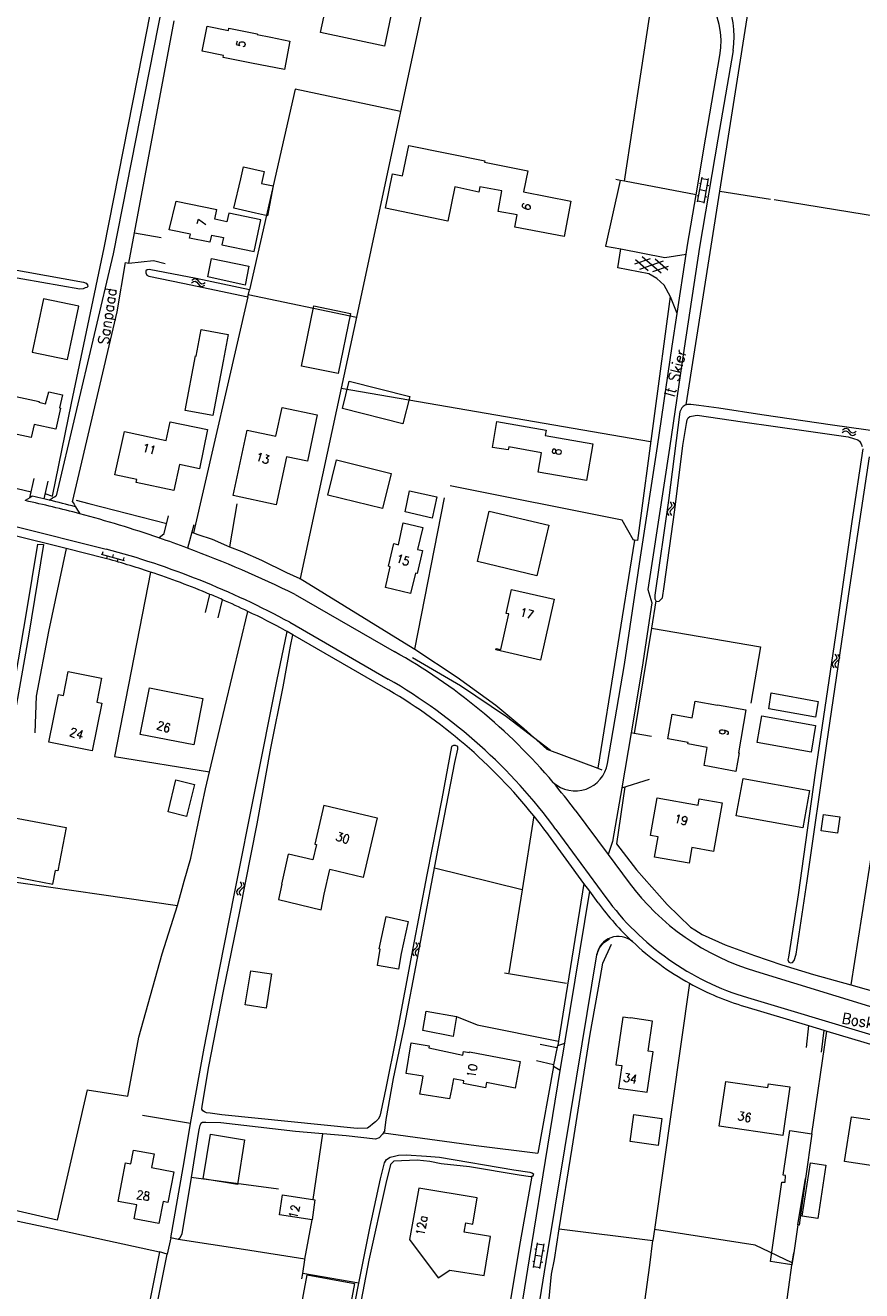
# Model space of a CAD drawing. Header units: metres. Extents: x 189705 to 199106, y 581686 to 588448.
# Tile 273 of 555: x 198521 to 198674, y 584528 to 584760. Entities that reach past the tile are written whole.
import ezdxf

# ---------------------------------------------------------------- set-up
doc = ezdxf.new("R2010")
doc.units = ezdxf.units.M
doc.layers.add('B-WA-OG-GBKN-G', color=7, linetype='Continuous', lineweight=18)
doc.styles.add('Style-STANDARD', font='STANDARD.shx')

msp = doc.modelspace()

# ---------------------------------------------------------------- linework, layer by layer
at = {"layer": 'B-WA-OG-GBKN-G'}
for p, q in [((198644.274, 584727.85), (198645.097, 584732.376)), ((198645.061, 584732.179), (198646.242, 584731.964)), ((198645.454, 584727.635), (198646.277, 584732.161)), ((198644.596, 584731.298), (198644.891, 584731.244)), ((198644.685, 584730.113), (198645.866, 584729.898)), ((198646.054, 584730.931), (198646.349, 584730.877)), ((198644.185, 584729.037), (198644.48, 584728.983)), ((198644.309, 584728.047), (198645.49, 584727.832)), ((198645.678, 584728.867), (198645.973, 584728.813)), ((198632.748, 584716.48), (198635.625, 584717.493)), ((198635.201, 584715.234), (198632.886, 584717.22)), ((198633.672, 584715.521), (198638.009, 584717.047)), ((198637.586, 584714.787), (198634.097, 584717.779)), ((198636.052, 584715.074), (198638.931, 584716.086)), ((198638.792, 584715.346), (198636.474, 584717.334)), ((198551.518, 584713.531), (198551.869, 584713.738)), ((198551.869, 584713.738), (198552.192, 584713.791)), ((198552.192, 584713.791), (198552.488, 584713.627)), ((198552.488, 584713.627), (198552.747, 584713.313)), ((198551.429, 584713.043), (198551.782, 584713.247)), ((198551.782, 584713.247), (198552.106, 584713.298)), ((198552.106, 584713.298), (198552.391, 584713.14)), ((198552.391, 584713.14), (198552.66, 584712.824)), ((198552.66, 584712.824), (198552.918, 584712.508)), ((198552.747, 584713.313), (198553.007, 584712.999)), ((198552.918, 584712.508), (198553.204, 584712.346)), ((198553.007, 584712.999), (198553.294, 584712.836)), ((198553.204, 584712.346), (198553.537, 584712.399)), ((198553.294, 584712.836), (198553.626, 584712.887)), ((198553.537, 584712.399), (198553.89, 584712.605)), ((198553.626, 584712.887), (198553.979, 584713.094)), ((198670.809, 584685.576), (198671.146, 584685.806)), ((198670.862, 584686.07), (198671.197, 584686.302)), ((198671.146, 584685.806), (198671.466, 584685.88)), ((198671.197, 584686.302), (198671.515, 584686.379)), ((198671.466, 584685.88), (198671.762, 584685.744)), ((198671.515, 584686.379), (198671.823, 584686.236)), ((198671.762, 584685.744), (198672.053, 584685.448)), ((198671.823, 584686.236), (198672.104, 584685.942)), ((198672.104, 584685.942), (198672.387, 584685.648)), ((198673.012, 584685.582), (198673.349, 584685.814)), ((198672.053, 584685.448), (198672.334, 584685.152)), ((198672.334, 584685.152), (198672.631, 584685.011)), ((198672.387, 584685.648), (198672.684, 584685.507)), ((198672.631, 584685.011), (198672.959, 584685.088)), ((198672.684, 584685.507), (198673.012, 584685.582)), ((198672.959, 584685.088), (198673.296, 584685.32)), ((198639.406, 584671.908), (198639.117, 584671.61)), ((198639.214, 584672.856), (198639.452, 584672.526)), ((198639.535, 584672.208), (198639.406, 584671.908)), ((198639.452, 584672.526), (198639.535, 584672.208)), ((198639.9, 584671.86), (198639.613, 584671.572)), ((198639.709, 584672.816), (198639.95, 584672.487)), ((198640.034, 584672.171), (198639.9, 584671.86)), ((198639.95, 584672.487), (198640.034, 584672.171)), ((198638.829, 584671.322), (198638.695, 584671.021)), ((198638.695, 584671.021), (198638.781, 584670.695)), ((198638.781, 584670.695), (198639.021, 584670.364)), ((198639.117, 584671.61), (198638.829, 584671.322)), ((198639.326, 584671.282), (198639.192, 584670.981)), ((198639.192, 584670.981), (198639.276, 584670.655)), ((198639.276, 584670.655), (198639.516, 584670.324)), ((198639.613, 584671.572), (198639.326, 584671.282)), ((198534.842, 584663.282), (198539.079, 584662.094)), ((198535.17, 584663.71), (198535.035, 584663.228)), ((198535.998, 584662.958), (198535.863, 584662.477)), ((198537.095, 584663.17), (198536.96, 584662.688)), ((198539.021, 584662.63), (198538.886, 584662.148)), ((198537.923, 584662.418), (198537.788, 584661.937)), ((198669.663, 584643.963), (198669.376, 584643.664)), ((198669.466, 584644.91), (198669.706, 584644.581)), ((198669.79, 584644.264), (198669.663, 584643.963)), ((198669.706, 584644.581), (198669.79, 584644.264)), ((198670.157, 584643.918), (198669.872, 584643.628)), ((198669.962, 584644.873), (198670.204, 584644.545)), ((198670.29, 584644.229), (198670.157, 584643.918)), ((198670.204, 584644.545), (198670.29, 584644.229)), ((198669.089, 584643.374), (198668.957, 584643.072)), ((198668.957, 584643.072), (198669.044, 584642.747)), ((198669.044, 584642.747), (198669.286, 584642.417)), ((198669.376, 584643.664), (198669.089, 584643.374)), ((198669.586, 584643.336), (198669.454, 584643.034)), ((198669.454, 584643.034), (198669.539, 584642.709)), ((198669.539, 584642.709), (198669.781, 584642.379)), ((198669.872, 584643.628), (198669.586, 584643.336)), ((198560.467, 584602.213), (198560.159, 584601.934)), ((198560.339, 584603.171), (198560.554, 584602.825)), ((198560.615, 584602.503), (198560.467, 584602.213)), ((198560.554, 584602.825), (198560.615, 584602.503)), ((198560.956, 584602.132), (198560.651, 584601.863)), ((198560.83, 584603.098), (198561.048, 584602.754)), ((198561.111, 584602.433), (198560.956, 584602.132)), ((198561.048, 584602.754), (198561.111, 584602.433)), ((198559.852, 584601.666), (198559.699, 584601.375)), ((198559.699, 584601.375), (198559.762, 584601.043)), ((198559.762, 584601.043), (198559.979, 584600.697)), ((198560.159, 584601.934), (198559.852, 584601.666)), ((198560.345, 584601.592), (198560.192, 584601.301)), ((198560.192, 584601.301), (198560.253, 584600.97)), ((198560.253, 584600.97), (198560.471, 584600.624)), ((198560.651, 584601.863), (198560.345, 584601.592)), ((198592.106, 584590.542), (198591.96, 584590.247)), ((198592.406, 584590.818), (198592.106, 584590.542)), ((198592.706, 584591.105), (198592.406, 584590.818)), ((198592.553, 584592.06), (198592.777, 584591.72)), ((198592.899, 584590.76), (198592.601, 584590.482)), ((198592.847, 584591.399), (198592.706, 584591.105)), ((198592.777, 584591.72), (198592.847, 584591.399)), ((198593.198, 584591.037), (198592.899, 584590.76)), ((198593.046, 584592), (198593.273, 584591.661)), ((198593.345, 584591.342), (198593.198, 584591.037)), ((198593.273, 584591.661), (198593.345, 584591.342)), ((198591.96, 584590.247), (198592.032, 584589.917)), ((198592.032, 584589.917), (198592.259, 584589.577)), ((198592.601, 584590.482), (198592.455, 584590.186)), ((198592.455, 584590.186), (198592.525, 584589.857)), ((198592.525, 584589.857), (198592.752, 584589.517)), ((198614.183, 584532.415), (198614.928, 584536.955)), ((198614.445, 584535.869), (198614.741, 584535.82)), ((198614.895, 584536.757), (198616.079, 584536.563)), ((198615.367, 584532.221), (198616.112, 584536.76)), ((198615.909, 584535.527), (198616.205, 584535.478)), ((198614.073, 584533.601), (198614.369, 584533.552)), ((198614.215, 584532.613), (198615.399, 584532.418)), ((198614.555, 584534.685), (198615.739, 584534.491)), ((198615.57, 584533.457), (198615.866, 584533.408))]:
    msp.add_line(p, q, dxfattribs=at)
at = {"layer": 'B-WA-OG-GBKN-G', "flags": 128}
for points in [[(198564.725, 584845.211), (198565.19, 584847.56), (198562.657, 584848.081), (198537.057, 584718.342), (198526.618, 584673.972)], [(198524.561, 584674.37), (198525.971, 584673.917), (198529.438, 584690.957), (198535.445, 584719.435), (198543.359, 584759.742), (198551.004, 584799.684), (198556.971, 584830.347), (198559.992, 584845.404)], [(198643.998, 584729.18), (198630.88, 584731.665), (198636.985, 584771.835)], [(198588.01, 584761.98), (198586.83, 584756.42), (198575.11, 584758.94), (198576.33, 584764.58), (198588.01, 584761.98)], [(198593.783, 584762.994), (198589.788, 584744.416)], [(198648.372, 584729.816), (198653.763, 584763.958)], [(198540.998, 584722.211), (198548.27, 584761.05)], [(198562.46, 584753.31), (198557.25, 584754.33), (198557.33, 584754.74), (198553.42, 584755.52), (198554.3, 584760.08), (198558.22, 584759.31), (198558.29, 584759.7), (198563.5, 584758.67), (198563.48, 584758.57), (198565.98, 584758.07)], [(198565.98, 584758.07), (198569.495, 584757.367), (198568.49, 584752.149), (198562.46, 584753.31)], [(198650.784, 584755.623), (198647.986, 584739.338), (198644.601, 584719.581), (198641.82, 584701.052), (198639.115, 584682.675), (198635.993, 584662.346), (198635.165, 584656.798), (198635.895, 584654.319), (198634.133, 584642.512), (198632.084, 584630.472)], [(198643.998, 584729.18), (198645.803, 584739.712), (198648.375, 584754.684)], [(198589.788, 584744.416), (198570.438, 584748.557), (198562.063, 584711.745)], [(198589.788, 584744.416), (198581.685, 584706.731)], [(198590.15, 584732.64), (198591.32, 584738.21), (198605.25, 584735.39), (198605.21, 584735.16), (198613.11, 584733.56), (198612.35, 584729.72), (198621.02, 584728.01), (198619.81, 584721.5), (198610.74, 584723.2), (198611.17, 584725.48), (198607.69, 584726.13), (198608.39, 584729.87), (198604.32, 584730.63), (198604.14, 584729.67), (198599.752, 584730.602)], [(198563.2, 584725.79), (198559.23, 584726.73), (198560.51, 584732.12)], [(198560.51, 584732.12), (198561.006, 584734.268), (198564.8, 584733.407), (198564.296, 584731.225)], [(198599.752, 584730.602), (198598.435, 584724.332), (198586.997, 584726.734), (198588.318, 584733.025), (198590.15, 584732.64)], [(198564.296, 584731.225), (198566.409, 584730.837), (198565.411, 584725.323), (198563.2, 584725.79)], [(198630.082, 584731.816), (198627.384, 584719.739), (198630.17, 584719.238)], [(198630.082, 584731.816), (198629.253, 584731.973)], [(198630.88, 584731.665), (198630.082, 584731.816)], [(198642.187, 584690.647), (198648.372, 584729.816), (198657.629, 584728.379)], [(198555.1, 584721.78), (198554.83, 584720.45), (198551.1, 584721.23), (198551.24, 584721.93), (198547.33, 584722.74), (198548.6, 584728.02), (198556.092, 584726.438)], [(198642.165, 584718.282), (198642.413, 584719.933), (198643.998, 584729.18)], [(198714.216, 584719.11), (198658.321, 584728.222)], [(198555.1, 584721.78), (198557.309, 584721.311), (198557.028, 584719.97), (198562.921, 584718.738), (198564.145, 584724.591), (198558.262, 584725.821), (198557.928, 584724.226), (198555.726, 584724.686), (198556.092, 584726.438)], [(198539.954, 584716.634), (198540.998, 584722.211)], [(198540.998, 584722.211), (198545.861, 584721.325)], [(198640.529, 584707.38), (198639.28, 584710.462), (198638.173, 584712.615), (198636.816, 584713.794), (198635.341, 584714.665), (198629.614, 584715.738), (198630.17, 584719.238), (198638.275, 584717.677), (198642.165, 584718.282)], [(198640.529, 584707.38), (198642.165, 584718.282)], [(198514.262, 584716.28), (198531.617, 584713.167), (198532.132, 584712.954), (198532.369, 584712.656), (198532.404, 584712.352), (198532.232, 584712.169), (198531.954, 584712.084), (198531.552, 584711.945), (198530.971, 584711.826), (198516.992, 584714.277)], [(198529.613, 584672.882), (198537.81, 584707.724), (198539.307, 584716.774), (198539.954, 584716.634)], [(198539.954, 584716.634), (198544.464, 584717.088), (198546.615, 584716.568)], [(198561.97, 584716.08), (198561.27, 584712.6), (198554.43, 584714.13), (198555.08, 584717.51), (198561.97, 584716.08)], [(198562.063, 584711.745), (198552.289, 584713.841), (198543.674, 584715.437), (198543.295, 584715.375), (198543.046, 584715.189), (198543.057, 584714.834), (198543.247, 584714.433), (198543.634, 584714.241), (198549.851, 584712.928), (198561.771, 584710.465), (198562.063, 584711.745)], [(198528.704, 584698.954), (198530.764, 584708.731), (198524.28, 584710.097), (198522.22, 584700.32), (198528.704, 584698.954)], [(198561.771, 584710.465), (198551.805, 584667.162)], [(198561.862, 584710.862), (198581.685, 584706.731)], [(198639.26, 584710.502), (198633.228, 584665.737)], [(198578.356, 584696.376), (198571.608, 584697.753), (198573.859, 584708.785), (198580.608, 584707.408), (198578.356, 584696.376)], [(198581.685, 584706.731), (198578.88, 584693.685)], [(198627.776, 584624.844), (198630.871, 584643.032), (198633.803, 584662.677), (198636.924, 584683.004), (198639.629, 584701.378), (198640.529, 584707.38)], [(198355.666, 584705.628), (198395.063, 584696.636), (198409.938, 584693.239), (198426.96, 584689.349), (198447.187, 584684.704), (198464.115, 584680.9), (198481.603, 584676.876), (198502.747, 584672.083), (198518.731, 584668.48), (198535.815, 584664.191)], [(198552.275, 584699.59), (198553.201, 584704.471), (198558.156, 584703.531), (198557.23, 584698.65)], [(198557.23, 584698.65), (198555.36, 584688.68), (198550.29, 584689.63), (198552.17, 584699.61), (198552.275, 584699.59)], [(198590.19, 584687.144), (198579.114, 584689.96), (198580.39, 584694.979), (198591.466, 584692.164), (198590.19, 584687.144)], [(198527.76, 584692.45), (198527.22, 584690.09), (198527.42, 584690.04), (198526.53, 584686.15), (198522.59, 584687.06), (198522.03, 584684.66), (198516.61, 584685.84), (198516.85, 584686.83), (198513.86, 584687.56), (198515.16, 584693.04), (198523.47, 584691.25), (198523.44, 584691.15), (198524.68, 584690.8), (198525.3, 584693.01), (198527.76, 584692.45)], [(198578.88, 584693.685), (198571.376, 584658.785)], [(198578.88, 584693.685), (198635.655, 584683.937)], [(198678.21, 584685.626), (198669.045, 584686.926), (198656.049, 584688.797), (198648.157, 584690.034), (198644.481, 584690.534), (198643.027, 584690.693), (198642.442, 584690.726), (198641.988, 584690.586), (198641.639, 584690.346), (198641.368, 584690.084), (198641.007, 584689.386), (198638.956, 584673.079), (198636.401, 584655.739), (198636.422, 584655.053), (198636.639, 584654.669)], [(198574.51, 584688.8), (198572.7, 584680.29), (198568.87, 584681.11), (198566.99, 584672.31), (198559.07, 584674.01), (198561.64, 584686.02), (198566.93, 584684.89), (198568.06, 584690.17), (198574.51, 584688.8)], [(198636.639, 584654.669), (198636.69, 584654.578), (198637.222, 584654.645), (198637.84, 584655.248), (198638.159, 584657.317), (198640.101, 584671.359), (198641.576, 584683.175), (198642.242, 584687.212), (198642.374, 584687.902), (198642.566, 584688.264), (198642.84, 584688.476), (198643.168, 584688.562), (198644.18, 584688.719), (198652.504, 584687.496), (198664.604, 584685.826), (198671.88, 584684.8), (198672.881, 584684.474), (198673.677, 584684.193)], [(198554.36, 584686.11), (198552.9, 584678.92), (198549.25, 584679.71), (198548.21, 584674.92), (198541.31, 584676.38), (198541.44, 584676.97), (198537.39, 584677.83), (198539.14, 584685.73), (198546.79, 584684.13), (198547.51, 584687.55), (198554.36, 584686.11)], [(198625.06, 584683.48), (198623.91, 584676.79), (198615.06, 584678.32), (198615.67, 584681.86), (198609.63, 584682.93), (198609.53, 584682.37), (198606.64, 584682.82), (198607.45, 584687.56), (198616.47, 584686.01), (198616.3, 584685), (198625.06, 584683.48)], [(198673.677, 584684.193), (198673.988, 584683.999), (198674.258, 584683.473), (198674.45, 584683.021)], [(198674.565, 584682.567), (198672.576, 584669.236), (198669.825, 584650.009), (198667.603, 584635.119), (198665.853, 584623.143), (198663.721, 584607.824), (198662.739, 584600.752), (198660.946, 584589.359), (198660.835, 584588.847), (198661, 584588.42), (198661.334, 584588.303), (198661.689, 584588.339), (198662.008, 584588.73), (198662.379, 584589.911), (198664.364, 584603.369), (198667.954, 584628.52), (198672.226, 584657.225), (198675.778, 584681.104)], [(198687.832, 584682.691), (198672.379, 584584.25)], [(198586.501, 584671.604), (198576.423, 584674.089), (198578.015, 584680.548), (198588.093, 584678.063), (198586.501, 584671.604)], [(198509.399, 584677.667), (198522.005, 584674.657)], [(198521.763, 584673.582), (198522.558, 584677.122)], [(198525.063, 584676.664), (198524.345, 584673.379)], [(198596.44, 584673.75), (198595.59, 584669.84), (198590.63, 584671.01), (198591.46, 584674.88), (198596.44, 584673.75)], [(198632.692, 584665.794), (198632.488, 584665.816), (198630.445, 584669.517), (198598.861, 584675.811)], [(198521.763, 584673.582), (198521.36, 584673.325), (198520.956, 584673.069)], [(198522.203, 584673.863), (198521.983, 584673.722), (198521.763, 584673.582)], [(198525.326, 584673.15), (198524.835, 584673.265), (198524.345, 584673.379)], [(198530.302, 584673.163), (198532.582, 584672.573)], [(198532.582, 584672.573), (198546.895, 584668.87)], [(198559.786, 584672.498), (198558.426, 584664.621)], [(198592.384, 584645.839), (198597.835, 584673.569)], [(198528.435, 584664.291), (198518.337, 584666.826), (198502.372, 584670.425), (198497.534, 584671.522)], [(198545.45, 584666.25), (198546.451, 584667.063), (198547.244, 584670.29)], [(198614.806, 584659.311), (198603.874, 584661.882), (198606.048, 584671.124), (198616.98, 584668.553), (198614.806, 584659.311)], [(198551.894, 584668.65), (198550.736, 584664.356)], [(198551.524, 584667.278), (198551.805, 584667.162)], [(198551.805, 584667.162), (198552.584, 584666.841), (198555.202, 584666.03), (198557.881, 584664.839), (198558.426, 584664.621)], [(198593.857, 584668.153), (198592.92, 584664.14), (198593.8, 584663.94), (198592.82, 584659.72), (198592.5, 584659.8), (198591.62, 584656.05), (198587, 584657.12), (198587.89, 584660.95), (198587.56, 584661.03), (198588.53, 584665.19), (198589.4, 584664.99), (198590.28, 584668.98), (198592.58, 584668.45)], [(198592.58, 584668.45), (198593.857, 584668.153)], [(198524.295, 584665.022), (198521.571, 584648.237), (198518.442, 584630.549)], [(198518.749, 584638.109), (198521.189, 584652.471), (198523.276, 584665.093), (198524.295, 584665.022)], [(198632.692, 584665.794), (198625.969, 584623.994)], [(198633.228, 584665.737), (198632.692, 584665.794)], [(198528.435, 584664.291), (198525.206, 584649.083), (198522.945, 584637.193), (198522.714, 584630.5)], [(198535.401, 584662.542), (198528.435, 584664.291)], [(198558.426, 584664.621), (198560.66, 584663.728), (198564.267, 584662.133), (198568.86, 584659.882), (198571.332, 584658.812), (198571.376, 584658.785)], [(198543.903, 584659.983), (198537.335, 584626.16), (198554.759, 584623.322)], [(198571.376, 584658.785), (198571.339, 584658.609)], [(198571.376, 584658.785), (198592.079, 584646.039), (198592.384, 584645.839)], [(198554.036, 584652.577), (198554.817, 584655.887)], [(198570.432, 584655.862), (198588.611, 584645.398)], [(198617.96, 584655), (198615.44, 584643.83), (198607.25, 584645.68), (198607.31, 584645.94), (198608.19, 584645.75), (198609.67, 584652.29), (198609.17, 584652.4), (198610.16, 584656.77), (198617.96, 584655)], [(198556.318, 584651.585), (198557.102, 584654.908)], [(198636.639, 584654.669), (198635.817, 584649.712), (198655.803, 584646.256), (198654.029, 584635.931)], [(198554.759, 584623.322), (198557.581, 584635.109), (198561.796, 584652.756)], [(198586.886, 584557.534), (198586.499, 584556.861), (198585.858, 584556.206), (198585.205, 584555.958), (198579.823, 584556.558), (198570.519, 584557.397), (198556.821, 584558.942), (198554.047, 584559.036), (198553.439, 584558.992), (198553.161, 584558.823), (198552.971, 584558.47), (198552.833, 584558.009), (198552.75, 584557.37), (198551.351, 584548.938), (198549.654, 584538.59), (198549.272, 584537.79), (198548.998, 584537.579), (198547.669, 584537.844), (198549.899, 584550.75), (198551.39, 584559.49), (198553.739, 584572.654), (198556.651, 584587.411), (198559.344, 584600.993), (198563.186, 584620.329), (198567.07, 584639.946), (198569.017, 584649.05)], [(198569.017, 584649.05), (198568.639, 584649.268)], [(198570.027, 584648.468), (198569.017, 584649.05)], [(198569.451, 584650.762), (198587.51, 584640.359)], [(198635.817, 584649.712), (198632.614, 584630.38)], [(198586.886, 584557.534), (198587.155, 584559.576), (198588.506, 584567.066), (198590.546, 584576.992), (198592.807, 584588.857), (198596.668, 584609.261), (198599.752, 584625.041), (198600.289, 584627.472), (198600.299, 584628.007), (198599.888, 584628.147), (198599.506, 584628.161), (198599.156, 584627.972), (198597.334, 584618.383), (198594.601, 584604.445), (198592.032, 584590.969), (198588.962, 584574.707), (198587.084, 584565.32), (198586.146, 584560.995), (198585.993, 584560.177), (198585.653, 584559.632), (198585.21, 584559.161), (198584.663, 584558.738), (198584.218, 584558.343), (198583.72, 584557.998), (198581.816, 584557.915), (198556.979, 584560.446), (198554.861, 584560.713), (198554.197, 584560.82), (198553.837, 584560.962), (198553.5, 584561.181), (198553.364, 584561.456), (198553.424, 584562.017), (198554.628, 584569.299), (198557.314, 584583.109), (198560.306, 584597.742), (198563.458, 584613.803), (198565.99, 584627.659), (198568.245, 584638.914), (198569.597, 584646.353), (198570.027, 584648.468)], [(198586.662, 584638.886), (198570.027, 584648.468)], [(198592.01, 584644.28), (198600.789, 584639.162), (198609.224, 584633.494), (198617.28, 584627.3)], [(198592.384, 584645.839), (198600.196, 584640.716), (198607.291, 584635.565), (198612.402, 584631.295), (198616.609, 584627.481), (198625.969, 584623.994)], [(198534.96, 584640.51), (198534.08, 584636.09), (198534.98, 584635.91), (198533.25, 584627.19), (198525.3, 584628.77), (198527.06, 584637.51), (198527.95, 584637.33), (198528.83, 584641.73), (198534.96, 584640.51)], [(198553.53, 584636.8), (198551.86, 584628.27), (198542.05, 584630.19), (198543.72, 584638.72), (198553.53, 584636.8)], [(198666.4, 584636.25), (198665.89, 584633.34), (198657.32, 584634.9), (198657.8, 584637.8), (198666.4, 584636.25)], [(198645.503, 584624.479), (198646.031, 584627.823), (198642.473, 584628.445), (198642.518, 584628.741), (198638.828, 584629.408), (198639.64, 584633.908), (198643.281, 584633.251), (198643.825, 584636.269)], [(198643.825, 584636.269), (198647.9, 584635.53), (198647.92, 584635.64), (198653.15, 584634.69), (198651.79, 584626.84), (198651.9, 584626.82), (198651.31, 584623.41), (198645.503, 584624.479)], [(198665.93, 584631.83), (198665.09, 584626.91), (198655.22, 584628.69), (198656.08, 584633.62), (198665.93, 584631.83)], [(198632.084, 584630.472), (198630.371, 584620.401)], [(198632.614, 584630.38), (198632.084, 584630.472)], [(198635.834, 584629.815), (198632.614, 584630.38)], [(198548.859, 584598.846), (198550.124, 584603.257), (198551.318, 584607.514), (198554.012, 584620.205), (198554.759, 584623.322)], [(198625.969, 584623.994), (198626.68, 584623.729)], [(198551.98, 584621.03), (198550.53, 584615.14), (198547.18, 584615.99), (198548.54, 584621.85), (198551.98, 584621.03)], [(198630.371, 584620.401), (198635.459, 584621.973)], [(198664.81, 584619.92), (198663.57, 584613.04), (198651.37, 584615.25), (198652.63, 584622.14), (198664.81, 584619.92)], [(198630.371, 584620.401), (198628.695, 584610.556), (198627.854, 584608.172)], [(198630.926, 584620.565), (198629.409, 584610.146), (198633.086, 584605.376), (198638.718, 584598.986), (198642.987, 584594.818), (198643.739, 584594.332), (198645.137, 584593.484), (198649.337, 584591.628), (198654.735, 584589.63), (198659.743, 584587.95), (198665.516, 584586.192), (198672.379, 584584.25)], [(198648.79, 584617.62), (198647.21, 584608.73), (198643.24, 584609.47), (198642.7, 584606.57), (198636.35, 584607.68), (198637.03, 584611.43), (198635.61, 584611.68), (198636.83, 584618.58), (198644.38, 584617.24), (198644.58, 584618.36), (198648.79, 584617.62)], [(198575.719, 584617.198), (198574.068, 584610.093), (198574.381, 584610.021), (198573.721, 584607.18), (198569.212, 584608.228)], [(198575.719, 584617.198), (198585.477, 584614.89)], [(198621.807, 584616.307), (198627.854, 584608.172)], [(198516.963, 584607.033), (198516.219, 584607.171), (198517.697, 584615.131), (198528.425, 584613.139), (198526.947, 584605.18), (198526.471, 584605.268)], [(198585.477, 584614.89), (198582.91, 584603.974), (198576.824, 584605.405)], [(198614.246, 584615.254), (198612.084, 584601.68), (198595.989, 584605.676)], [(198670.37, 584615.07), (198669.96, 584612.08), (198666.97, 584612.5), (198667.39, 584615.48), (198670.37, 584615.07)], [(198623.436, 584602.864), (198616.922, 584611.764)], [(198618.294, 584612.768), (198627.43, 584600.286)], [(198516.963, 584607.033), (198516.506, 584604.555), (198525.991, 584602.755), (198526.471, 584605.268)], [(198567.983, 584602.76), (198569.212, 584608.228)], [(198627.854, 584608.172), (198631.701, 584602.997)], [(198575.771, 584600.928), (198576.824, 584605.405)], [(198505.525, 584546.017), (198507.13, 584555.309), (198513.511, 584590.815), (198515.872, 584603.598), (198548.859, 584598.846)], [(198567.983, 584602.76), (198567.371, 584599.922), (198575.196, 584598.046), (198575.771, 584600.928)], [(198623.436, 584602.864), (198618.753, 584573.953)], [(198624.485, 584601.431), (198623.436, 584602.864)], [(198612.084, 584601.68), (198609.658, 584586.441)], [(198619.914, 584573.549), (198619.984, 584573.975), (198624.485, 584601.431)], [(198626.058, 584599.282), (198624.485, 584601.431)], [(198532.311, 584564.991), (198539.743, 584563.842), (198541.756, 584574.683), (198546.075, 584589.966), (198548.859, 584598.846)], [(198586.039, 584590.825), (198585.87, 584590.86), (198587.13, 584596.8), (198591.18, 584595.9), (198589.89, 584590.03)], [(198589.89, 584590.03), (198589.423, 584587.166), (198585.545, 584587.799), (198586.039, 584590.825)], [(198618.893, 584539.498), (198618.899, 584539.532), (198621.251, 584554.298), (198624.588, 584575.196), (198626.416, 584585.42), (198626.916, 584588.232), (198628.456, 584591.713)], [(198625.8, 584589.86), (198626.267, 584591.034), (198627.061, 584592.016), (198628.11, 584592.72)], [(198610.974, 584500), (198613.96, 584517.545), (198616.526, 584533.508), (198619.929, 584554.176), (198623.093, 584573.466), (198625.769, 584589.796)], [(198565.128, 584580.006), (198561.315, 584580.613), (198562.31, 584586.867), (198566.123, 584586.26), (198565.128, 584580.006)], [(198608.882, 584586.478), (198620.239, 584584.583)], [(198654.885, 584586.76), (198676.62, 584580.139), (198698.35, 584573.644), (198718.211, 584569.002), (198735.697, 584566.241), (198753.676, 584563.071)], [(198642.801, 584584.55), (198636.362, 584539.412)], [(198672.379, 584584.25), (198694.439, 584578.01)], [(198653.435, 584581.918), (198697.178, 584568.82), (198714.044, 584564.776), (198735.41, 584561.287), (198754.343, 584557.94)], [(198599.42, 584574.82), (198593.85, 584575.87), (198594.5, 584579.42), (198600.05, 584578.44), (198599.42, 584574.82)], [(198652.948, 584580.289), (198664.646, 584576.786)], [(198600.05, 584578.44), (198603.842, 584576.96), (198618.753, 584573.953)], [(198636.1, 584571.98), (198635.2, 584572.11), (198635.99, 584577.63), (198631.96, 584578.24), (198631.95, 584578.13), (198630.54, 584578.34), (198629.27, 584569.6), (198630.36, 584569.45), (198629.77, 584565.34), (198635.05, 584564.58), (198636.1, 584571.98)], [(198664.646, 584576.786), (198664.209, 584572.786)], [(198664.646, 584576.786), (198667.402, 584575.961)], [(198665.24, 584556.97), (198667.999, 584575.783)], [(198667.402, 584575.961), (198666.962, 584571.921)], [(198667.402, 584575.961), (198667.999, 584575.783)], [(198667.999, 584575.783), (198686.057, 584570.376)], [(198593.962, 584567.497), (198590.847, 584568.004), (198591.713, 584573.614), (198595.009, 584573.105), (198594.95, 584572.72)], [(198594.95, 584572.72), (198601.21, 584571.4), (198601.35, 584572.03), (198602.41, 584571.83), (198602.45, 584572.01), (198611.74, 584570.21), (198610.82, 584565.31), (198605.55, 584566.34), (198605.35, 584565.35), (198601.31, 584566.15), (198601.41, 584566.66), (198599.5, 584567.03), (198599.11, 584565.05)], [(198618.435, 584572.697), (198615.417, 584573.318)], [(198619.096, 584568.557), (198617.84, 584569.28), (198618.62, 584573.13), (198619.914, 584573.549)], [(198618.753, 584573.953), (198618.62, 584573.13)], [(198618.753, 584573.953), (198618.75, 584573.954)], [(198619.096, 584568.557), (198619.914, 584573.549)], [(198617.868, 584569.578), (198614.719, 584570.322)], [(198593.7, 584566.11), (198593.962, 584567.497)], [(198610.736, 584517.374), (198610.852, 584518.059), (198613.417, 584534.014), (198616.82, 584554.687), (198619.096, 584568.557)], [(198617.84, 584569.28), (198614.974, 584553.372)], [(198599.11, 584565.05), (198598.765, 584563.382), (198593.3, 584564.202), (198593.7, 584566.11)], [(198661.18, 584565.55), (198659.88, 584556.61), (198648.26, 584558.32), (198649.44, 584566.55), (198657.17, 584565.42), (198657.27, 584566.13), (198661.18, 584565.55)], [(198532.311, 584564.991), (198526.777, 584541.079), (198505.525, 584546.017)], [(198637.74, 584559.73), (198637.06, 584554.82), (198631.91, 584555.56), (198632.59, 584560.46), (198637.74, 584559.73)], [(198551.274, 584558.813), (198542.429, 584560.291)], [(198686.51, 584552.14), (198685.47, 584545.31), (198681.08, 584545.96), (198681.71, 584550.29), (198671.23, 584551.84), (198672.48, 584560.08), (198680.17, 584558.93), (198680.27, 584559.64), (198684.19, 584559.06), (198683.23, 584552.63), (198686.51, 584552.14)], [(198559.849, 584547.634), (198553.557, 584548.662), (198554.899, 584556.871), (198561.191, 584555.842), (198559.849, 584547.634)], [(198573.76, 584544.886), (198575.513, 584556.947)], [(198586.636, 584557.099), (198603.67, 584554.785), (198614.974, 584553.372)], [(198660.404, 584549.301), (198659.99, 584549.36), (198661.18, 584557.55), (198665.24, 584556.97), (198664.09, 584548.78)], [(198548.18, 584550), (198547.11, 584544.37), (198546.23, 584544.54), (198545.46, 584540.51), (198540.95, 584541.38), (198541.42, 584543.89), (198537.99, 584544.53), (198539.31, 584551.65), (198540.34, 584551.46), (198540.81, 584553.96), (198544.57, 584553.28), (198544.12, 584550.74), (198548.18, 584550)], [(198579.111, 584514.308), (198582.109, 584529.551), (198584.237, 584539.937), (198586.11, 584548.663), (198586.861, 584551.609), (198587.223, 584552.231), (198587.871, 584552.682), (198588.653, 584552.858), (198589.41, 584553.059), (198590.807, 584553.101), (198594.551, 584552.858), (198596.922, 584552.65), (198610.591, 584550.341), (198613.477, 584549.92), (198613.861, 584549.804), (198614.198, 584549.586), (198614.128, 584549.38), (198614.007, 584549.173), (198613.654, 584549.086), (198611.536, 584549.353), (198602.439, 584550.909), (198597.237, 584551.464), (198595.14, 584551.884), (198592.845, 584552.095), (198588.529, 584551.914), (198587.937, 584551.337), (198587.102, 584547.803), (198583.941, 584533.75), (198582.251, 584524.852)], [(198666.308, 584541.405), (198663.444, 584541.849), (198664.958, 584551.621), (198667.822, 584551.177), (198666.308, 584541.405)], [(198551.361, 584548.997), (198567.379, 584546.853)], [(198604.926, 584500), (198605.457, 584503.813), (198606.355, 584504.4), (198608.05, 584514.798), (198611.803, 584537.107), (198613.909, 584549.149)], [(198658.416, 584533.393), (198657.632, 584533.521), (198659.709, 584548.091), (198660.36, 584548.071), (198660.404, 584549.301)], [(198662.65, 584540.23), (198664.09, 584548.78)], [(198664.09, 584548.78), (198662.886, 584540.194), (198662.65, 584540.23)], [(198606.295, 584538.085), (198601.486, 584538.885), (198601.772, 584540.606), (198603.031, 584540.397), (198603.829, 584545.196), (198593.136, 584546.974), (198591.455, 584537.593), (198596.672, 584530.519)], [(198574.05, 584544.84), (198573.56, 584541.14), (198567.6, 584542.07), (198568.13, 584545.77), (198574.05, 584544.84)], [(198497.471, 584500), (198503.298, 584533.125), (198505.178, 584544.009), (198524.525, 584539.867), (198545.558, 584535.314)], [(198572.241, 584533.948), (198573.56, 584541.14)], [(198612.598, 584500), (198613.006, 584503.024), (198613.655, 584505.103), (198614.2, 584506.416), (198614.463, 584507.822), (198614.98, 584510.075), (198616.124, 584517.686), (198616.702, 584522.966), (198617.472, 584531.176), (198618.026, 584533.887), (198618.893, 584539.498), (198636.072, 584537.38)], [(198662.65, 584540.23), (198661.9, 584535.14)], [(198547.669, 584537.844), (198546.969, 584534.899)], [(198572.241, 584533.948), (198560.95, 584535.752), (198548.998, 584537.579)], [(198596.672, 584530.519), (198598.827, 584531.968), (198605.109, 584530.931), (198606.295, 584538.085)], [(198631.043, 584500), (198633.27, 584516.423), (198635.521, 584532.864), (198636.072, 584537.38)], [(198636.362, 584539.412), (198636.072, 584537.38)], [(198661.641, 584533.295), (198654.808, 584536.496), (198636.362, 584539.412)], [(198539.717, 584500), (198544.122, 584520.525), (198546.969, 584534.899), (198545.558, 584535.314), (198542.207, 584518.281), (198538.472, 584500)], [(198661.9, 584535.14), (198661.569, 584532.895), (198658.416, 584533.393)], [(198661.641, 584533.295), (198661.9, 584535.14)], [(198571.862, 584531.327), (198572.219, 584533.829), (198572.241, 584533.948)], [(198656.95, 584500), (198659.616, 584518.64), (198661.641, 584533.295)], [(198580.012, 584522.294), (198571.325, 584523.896), (198572.649, 584531.073), (198581.335, 584529.472), (198580.012, 584522.294)], [(198571.66, 584530.37), (198571.862, 584531.327)], [(198582.11, 584529.525), (198571.862, 584531.327)]]:
    msp.add_lwpolyline(points, dxfattribs=at)
at = {"layer": 'B-WA-OG-GBKN-G'}
for centre, radius, start, end in [((198633.591, 584757.223), 15.001, 350.25336, 76.92301), ((198634.055, 584758.226), 16.93, 351.1541, 59.64124), ((198476.1, 584464.675), 213.167, 75.0924, 77.85277), ((198477.872, 584472.688), 206.001, 76.96204, 77.57283), ((198411.997, 584852.704), 212.327, 302.25884, 302.67206), ((198473.94, 584455.933), 223.212, 75.40961, 76.69055), ((198643.91, 584740.216), 132.656, 210.50301, 210.97286), ((198663.313, 584751.273), 154.984, 210.78619, 211.3386), ((198475.854, 584463.665), 214.206, 71.04028, 75.0981), ((198474.355, 584459.507), 218.626, 69.55135, 71.02294), ((198495.339, 584514.037), 153.814, 71.59493, 74.90274), ((198495.255, 584513.759), 155.804, 61.56143, 74.91037), ((198475.617, 584463.086), 214.831, 63.81014, 69.53312), ((198495.187, 584513.588), 154.288, 67.26398, 71.59402), ((198496.555, 584516.746), 150.847, 66.33535, 67.27957), ((198496.116, 584515.689), 151.991, 64.39721, 66.34389), ((198495.57, 584514.372), 153.415, 61.55684, 64.42565), ((198537.595, 584553.696), 104.938, 40.15154, 60.91166), ((198537.603, 584553.708), 99.995, 36.20149, 60.0602), ((198537.596, 584553.7), 98.306, 38.76621, 60.05857), ((198621.816, 584625.891), 6.052, 228.46882, 350.03397), ((198535.688, 584552.193), 107.365, 36.66708, 40.10853), ((198536.331, 584552.741), 99.894, 36.21829, 38.74096), ((198667.769, 584629.827), 44.953, 216.64436, 253.3444), ((198667.767, 584629.802), 49.982, 216.19388, 253.33704), ((198667.739, 584629.78), 51.647, 216.19242, 226.70353), ((198629.72, 584589.144), 4.005, 49.50631, 170.63674), ((198667.75, 584629.782), 51.656, 226.69611, 241.11922), ((198667.774, 584629.806), 51.689, 241.11002, 253.33227)]:
    msp.add_arc(centre, radius, start, end, dxfattribs=at)

# ---------------------------------------------------------------- texts
at = {"layer": 'B-WA-OG-GBKN-G', "style": 'Style-STANDARD'}
for s, height, rotation, p in [('5', 1.6, 75.8804, (198561.112, 584756.056)), ('6', 1.6, 71.22088, (198613.413, 584726.132)), ('7', 1.6, 75.8804, (198553.988, 584723.299)), ('Sanpaad', 2, 81.54574, (198536.2, 584701.59)), ('It Skier', 2, 75.04644, (198640.025, 584692.021)), ('11', 1.6, 344.75493, (198542.262, 584682.089)), ('13', 1.6, 342.7793, (198563.081, 584680.454)), ('8', 1.6, 79.34164, (198619.083, 584681.302)), ('15', 1.6, 342.7793, (198588.809, 584661.78)), ('17', 1.6, 345.10181, (198611.527, 584651.938)), ('26', 1.6, 342.83405, (198544.925, 584631.213)), ('24', 1.6, 342.7793, (198528.933, 584629.975)), ('9', 1.6, 79.34164, (198649.788, 584629.879)), ('19', 1.6, 345.10181, (198639.84, 584614.096)), ('30', 1.6, 342.7793, (198577.77, 584610.82)), ('Boskwei', 2, 350.33049, (198670.633, 584577.203)), ('10', 1.6, 79.34164, (198603.465, 584567.127)), ('34', 1.6, 349.45427, (198630.542, 584566.553)), ('36', 1.6, 349.45427, (198651.523, 584559.507)), ('28', 1.6, 349.16209, (198541.207, 584545.076)), ('12', 1.6, 76.7562, (198570.81, 584541.289)), ('12a', 1.6, 80.55653, (198594.155, 584538.19))]:
    msp.add_text(s, height=height, rotation=rotation, dxfattribs=at).set_placement(p)

doc.saveas('drawing.dxf')
